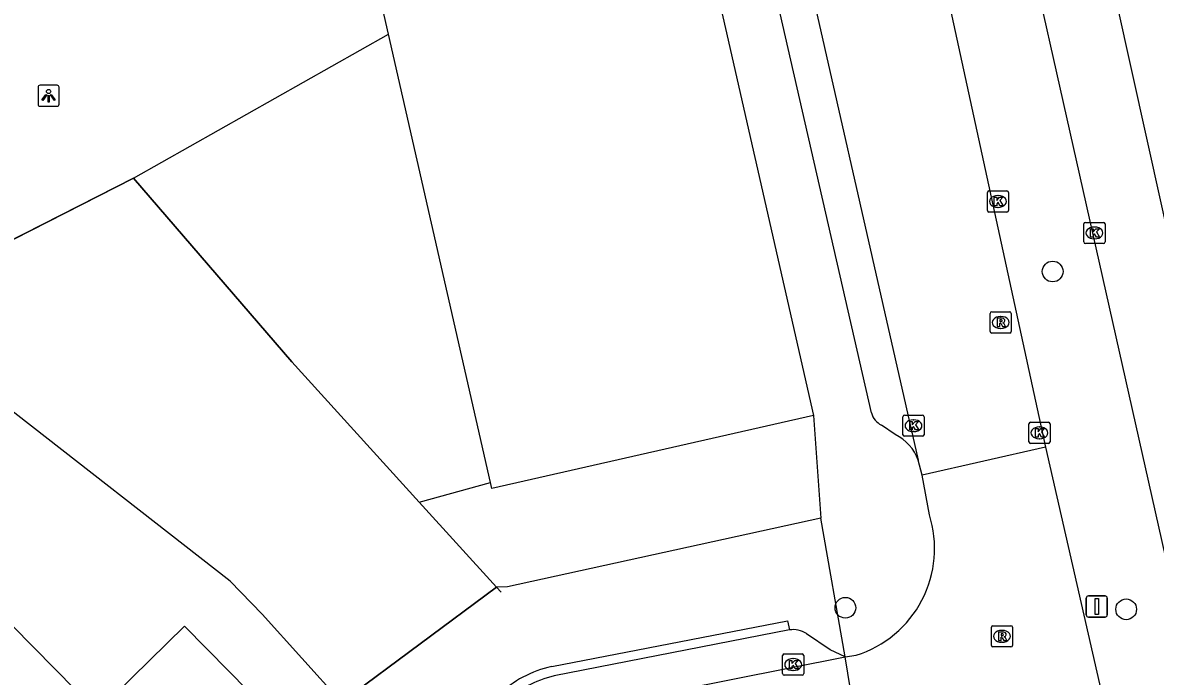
# Model space of a CAD drawing. Extents: x 162172 to 163187, y 382874 to 383684.
# Drawn here: x 163083.2 to 163136.8, y 383497.1 to 383528 of the extents above; entities that cross this region are included whole.
import ezdxf

# ---------------------------------------------------------------- set-up
doc = ezdxf.new("R2010")
doc.units = 0
for name, color, linetype in [('IMGEO_Boom', 7, 'Continuous'), ('IMGEO_Groenvoorziening', 7, 'Continuous'), ('IMGEO_Hek', 7, 'Continuous'), ('IMGEO_Kolk', 7, 'Continuous'), ('IMGEO_Lichtpunt', 7, 'Continuous'), ('IMGEO_Pand', 7, 'Continuous'), ('IMGEO_Parkeervlak_open', 7, 'Continuous'), ('IMGEO_Rijbaan_lokaal_open', 7, 'Continuous'), ('IMGEO_Rijbaan_regionaal_gesloten', 7, 'Continuous'), ('IMGEO_Rioolput', 7, 'Continuous'), ('IMGEO_Verkeersbordpaal', 7, 'Continuous'), ('IMGEO_Voetpad_open', 7, 'Continuous')]:
    doc.layers.add(name, color=color, linetype=linetype)

msp = doc.modelspace()

# ---------------------------------------------------------------- linework, layer by layer
at = {"layer": 'IMGEO_Boom'}
for centre in [(163131.903, 383516.21), (163122.103, 383500.31), (163135.377, 383500.236)]:
    msp.add_circle(centre, 0.489, dxfattribs=at)
at = {"layer": 'IMGEO_Groenvoorziening'}
for points in [[(163088.441, 383520.615), (163095.933, 383511.937), (163101.96, 383505.303)], [(163098.289, 383495.848), (163094.537, 383500), (163093.019, 383501.564), (163082.193, 383510.022), (163081.93, 383510.188), (163081.856, 383510.103)]]:
    msp.add_lwpolyline(points, dxfattribs=at)
at = {"layer": 'IMGEO_Hek'}
for points in [[(163088.441, 383520.615), (163100.507, 383527.432)], [(163105.825, 383501.05), (163105.614, 383501.282), (163101.96, 383505.303), (163095.933, 383511.937), (163088.441, 383520.615), (163076.368, 383514.475)], [(163101.96, 383505.303), (163105.328, 383506.228)], [(163098.385, 383495.919), (163105.614, 383501.282)]]:
    msp.add_lwpolyline(points, dxfattribs=at)
at = {"layer": 'IMGEO_Kolk'}
for p, q in [((163128.815, 383519.092), (163128.815, 383519.944)), ((163128.89, 383520.018), (163129.742, 383520.018)), ((163129.303, 383519.798), (163129.328, 383519.798)), ((163129.816, 383519.944), (163129.816, 383519.092)), ((163129.326, 383519.238), (163129.301, 383519.238)), ((163129.742, 383519.018), (163128.89, 383519.018)), ((163133.451, 383518.533), (163134.303, 383518.533)), ((163133.376, 383517.607), (163133.376, 383518.459)), ((163133.864, 383518.313), (163133.889, 383518.313)), ((163134.377, 383518.459), (163134.377, 383517.607)), ((163134.303, 383517.533), (163133.451, 383517.533)), ((163133.887, 383517.753), (163133.862, 383517.753)), ((163124.898, 383509.417), (163125.75, 383509.417)), ((163124.823, 383508.491), (163124.823, 383509.343)), ((163125.311, 383509.197), (163125.336, 383509.197)), ((163125.824, 383509.343), (163125.824, 383508.491)), ((163130.777, 383508.154), (163130.777, 383509.006)), ((163130.852, 383509.08), (163131.704, 383509.08)), ((163131.778, 383509.006), (163131.778, 383508.154)), ((163125.75, 383508.417), (163124.898, 383508.417)), ((163125.334, 383508.637), (163125.309, 383508.637)), ((163131.265, 383508.86), (163131.29, 383508.86)), ((163131.704, 383508.08), (163130.852, 383508.08)), ((163131.288, 383508.3), (163131.263, 383508.3)), ((163119.135, 383497.198), (163119.135, 383498.05)), ((163119.21, 383498.124), (163120.062, 383498.124)), ((163119.623, 383497.904), (163119.648, 383497.904)), ((163120.136, 383498.05), (163120.136, 383497.198)), ((163120.062, 383497.124), (163119.21, 383497.124)), ((163119.646, 383497.344), (163119.621, 383497.344))]:
    msp.add_line(p, q, dxfattribs=at)
for points in [[(163128.815, 383519.092), (163128.815, 383519.944)], [(163128.89, 383520.018), (163129.742, 383520.018)], [(163129.136, 383519.718), (163129.259, 383519.718), (163129.259, 383519.567), (163129.389, 383519.718), (163129.553, 383519.718), (163129.407, 383519.567), (163129.56, 383519.318), (163129.408, 383519.318), (163129.323, 383519.482), (163129.259, 383519.415), (163129.259, 383519.318), (163129.136, 383519.318), (163129.136, 383519.718)], [(163129.816, 383519.944), (163129.816, 383519.092)], [(163129.742, 383519.018), (163128.89, 383519.018)], [(163133.451, 383518.533), (163134.303, 383518.533)], [(163133.376, 383517.607), (163133.376, 383518.459)], [(163133.697, 383518.233), (163133.82, 383518.233), (163133.82, 383518.082), (163133.95, 383518.233), (163134.114, 383518.233), (163133.968, 383518.082), (163134.121, 383517.833), (163133.969, 383517.833), (163133.884, 383517.997), (163133.82, 383517.93), (163133.82, 383517.833), (163133.697, 383517.833), (163133.697, 383518.233)], [(163134.377, 383518.459), (163134.377, 383517.607)], [(163134.303, 383517.533), (163133.451, 383517.533)], [(163124.898, 383509.417), (163125.75, 383509.417)], [(163124.823, 383508.491), (163124.823, 383509.343)], [(163125.144, 383509.117), (163125.267, 383509.117), (163125.267, 383508.966), (163125.397, 383509.117), (163125.561, 383509.117), (163125.415, 383508.966), (163125.568, 383508.717), (163125.416, 383508.717), (163125.331, 383508.881), (163125.267, 383508.814), (163125.267, 383508.717), (163125.144, 383508.717), (163125.144, 383509.117)], [(163125.824, 383509.343), (163125.824, 383508.491)], [(163130.777, 383508.154), (163130.777, 383509.006)], [(163130.852, 383509.08), (163131.704, 383509.08)], [(163131.778, 383509.006), (163131.778, 383508.154)], [(163125.75, 383508.417), (163124.898, 383508.417)], [(163131.098, 383508.78), (163131.221, 383508.78), (163131.221, 383508.629), (163131.351, 383508.78), (163131.515, 383508.78), (163131.369, 383508.629), (163131.522, 383508.38), (163131.37, 383508.38), (163131.285, 383508.544), (163131.221, 383508.477), (163131.221, 383508.38), (163131.098, 383508.38), (163131.098, 383508.78)], [(163131.704, 383508.08), (163130.852, 383508.08)], [(163119.135, 383497.198), (163119.135, 383498.05)], [(163119.21, 383498.124), (163120.062, 383498.124)], [(163119.456, 383497.824), (163119.579, 383497.824), (163119.579, 383497.673), (163119.709, 383497.824), (163119.873, 383497.824), (163119.727, 383497.673), (163119.88, 383497.424), (163119.728, 383497.424), (163119.643, 383497.588), (163119.579, 383497.521), (163119.579, 383497.424), (163119.456, 383497.424), (163119.456, 383497.824)], [(163120.136, 383498.05), (163120.136, 383497.198)], [(163120.062, 383497.124), (163119.21, 383497.124)]]:
    msp.add_lwpolyline(points, dxfattribs=at)
for centre, start, end in [((163128.892, 383519.942), 91.552, 178.448), ((163128.892, 383519.942), 91.552, 178.448), ((163129.74, 383519.942), 1.552, 88.448), ((163129.74, 383519.942), 1.552, 88.448), ((163128.892, 383519.094), 181.552, 268.448), ((163128.892, 383519.094), 181.552, 268.448), ((163129.74, 383519.094), 271.552, 358.448), ((163129.74, 383519.094), 271.552, 358.448), ((163133.453, 383518.457), 91.552, 178.448), ((163133.453, 383518.457), 91.552, 178.448), ((163134.301, 383518.457), 1.552, 88.448), ((163134.301, 383518.457), 1.552, 88.448), ((163133.453, 383517.609), 181.552, 268.448), ((163133.453, 383517.609), 181.552, 268.448), ((163134.301, 383517.609), 271.552, 358.448), ((163134.301, 383517.609), 271.552, 358.448), ((163124.9, 383509.341), 91.552, 178.448), ((163124.9, 383509.341), 91.552, 178.448), ((163125.748, 383509.341), 1.552, 88.448), ((163125.748, 383509.341), 1.552, 88.448), ((163130.854, 383509.004), 91.552, 178.448), ((163130.854, 383509.004), 91.552, 178.448), ((163131.702, 383509.004), 1.552, 88.448), ((163131.702, 383509.004), 1.552, 88.448), ((163124.9, 383508.493), 181.552, 268.448), ((163124.9, 383508.493), 181.552, 268.448), ((163125.748, 383508.493), 271.552, 358.448), ((163125.748, 383508.493), 271.552, 358.448), ((163130.854, 383508.156), 181.552, 268.448), ((163130.854, 383508.156), 181.552, 268.448), ((163131.702, 383508.156), 271.552, 358.448), ((163131.702, 383508.156), 271.552, 358.448), ((163119.212, 383498.048), 91.552, 178.448), ((163119.212, 383498.048), 91.552, 178.448), ((163120.06, 383498.048), 1.552, 88.448), ((163120.06, 383498.048), 1.552, 88.448), ((163119.212, 383497.2), 181.552, 268.448), ((163119.212, 383497.2), 181.552, 268.448), ((163120.06, 383497.2), 271.552, 358.448), ((163120.06, 383497.2), 271.552, 358.448)]:
    msp.add_arc(centre, 0.0765, start, end, dxfattribs=at)
for centre, major_axis, ratio, start_param, end_param in [((163129.302, 383519.518), (-0.387, 0.002), 0.722429, 4.712389, 7.853982), ((163129.327, 383519.518), (-0.39, 0.002), 0.717154, 1.570796, 4.712389), ((163133.863, 383518.033), (-0.387, 0.002), 0.722429, 4.712389, 7.853982), ((163133.888, 383518.033), (-0.39, 0.002), 0.717154, 1.570796, 4.712389), ((163125.31, 383508.917), (-0.387, 0.002), 0.722429, 4.712389, 7.853982), ((163125.335, 383508.917), (-0.39, 0.002), 0.717154, 1.570796, 4.712389), ((163131.264, 383508.58), (-0.387, 0.002), 0.722429, 4.712389, 7.853982), ((163131.289, 383508.58), (-0.39, 0.002), 0.717154, 1.570796, 4.712389), ((163119.622, 383497.624), (-0.387, 0.002), 0.722429, 4.712389, 7.853982), ((163119.647, 383497.624), (-0.39, 0.002), 0.717154, 1.570796, 4.712389)]:
    msp.add_ellipse(centre, major_axis=major_axis, ratio=ratio, start_param=start_param, end_param=end_param, dxfattribs=at)
at = {"layer": 'IMGEO_Lichtpunt'}
for p, q in [((163084.836, 383525.016), (163084.028, 383525.016)), ((163084.836, 383525.016), (163084.028, 383525.016)), ((163083.934, 383524.921), (163083.934, 383524.114)), ((163083.934, 383524.921), (163083.934, 383524.114)), ((163084.93, 383524.114), (163084.93, 383524.921)), ((163084.93, 383524.114), (163084.93, 383524.921)), ((163084.028, 383524.02), (163084.836, 383524.02)), ((163084.028, 383524.02), (163084.836, 383524.02))]:
    msp.add_line(p, q, dxfattribs=at)
for points in [[(163084.308, 383524.585), (163084.347, 383524.557), (163084.159, 383524.295), (163084.121, 383524.322), (163084.308, 383524.585)], [(163084.41, 383524.537), (163084.457, 383524.537), (163084.457, 383524.215), (163084.41, 383524.215), (163084.41, 383524.537)], [(163084.52, 383524.557), (163084.558, 383524.584), (163084.745, 383524.322), (163084.706, 383524.294), (163084.52, 383524.557)]]:
    msp.add_lwpolyline(points, dxfattribs=at)
msp.add_circle((163084.433, 383524.719), 0.0994, dxfattribs=at)
for centre, start, end in [((163084.028, 383524.921), 90, 180), ((163084.028, 383524.921), 90, 180), ((163084.836, 383524.921), 0, 90), ((163084.836, 383524.921), 0, 90), ((163084.028, 383524.114), 180, 270), ((163084.028, 383524.114), 180, 270), ((163084.836, 383524.114), 270, 0), ((163084.836, 383524.114), 270, 360)]:
    msp.add_arc(centre, 0.0946, start, end, dxfattribs=at)
at = {"layer": 'IMGEO_Pand'}
for points in [[(163110.889, 383552.112), (163120.593, 383509.397)], [(163100.507, 383527.432), (163095.682, 383548.656)], [(163105.328, 383506.228), (163100.507, 383527.432)], [(163120.593, 383509.397), (163105.393, 383505.942), (163105.328, 383506.228)], [(163088.396, 383485.79), (163084.887, 383489.352), (163078.686, 383495.647), (163082.705, 383499.471), (163086.733, 383495.382), (163090.851, 383499.439), (163092.952, 383497.306), (163096.46, 383493.744)]]:
    msp.add_lwpolyline(points, dxfattribs=at)
at = {"layer": 'IMGEO_Parkeervlak_open'}
for points in [[(163088.441, 383520.615), (163100.507, 383527.432)], [(163076.372, 383514.477), (163088.441, 383520.615)], [(163101.96, 383505.303), (163105.328, 383506.228)], [(163105.614, 383501.282), (163101.96, 383505.303)]]:
    msp.add_lwpolyline(points, dxfattribs=at)
at = {"layer": 'IMGEO_Rijbaan_lokaal_open'}
for points in [[(163118.945, 383536.405), (163125.547, 383507.285)], [(163125.575, 383535.417), (163126.299, 383532.14), (163131.566, 383507.901)], [(163131.566, 383507.901), (163125.726, 383506.576)], [(163131.566, 383507.901), (163135.801, 383489.318)], [(163125.726, 383506.576), (163125.547, 383507.285)], [(163126.075, 383504.711), (163125.726, 383506.576)], [(163108.848, 383495.363), (163122.097, 383497.985)], [(163122.097, 383497.985), (163122.616, 383498.063)], [(163122.851, 383493.357), (163122.097, 383497.985)]]:
    msp.add_lwpolyline(points, dxfattribs=at)
msp.add_arc((163121.027, 383503.114), 5.295, 287.466, 17.5575, dxfattribs=at)
at = {"layer": 'IMGEO_Rijbaan_regionaal_gesloten'}
for points in [[(163172.296, 383297.079), (163172.136, 383299.035), (163168.404, 383346.811), (163165.082, 383379.772), (163160.049, 383410.249), (163156.544, 383428.142), (163152.68, 383447.832), (163144.681, 383484.603), (163141.356, 383499.978), (163127.1, 383564.262), (163119.314, 383600.72), (163118.747, 383603.254)], [(163121.579, 383572.811), (163124.479, 383559.488), (163137.836, 383500), (163147.626, 383455.153), (163151.846, 383434.942), (163155.592, 383415.345), (163155.961, 383413.112), (163158.744, 383397.006)]]:
    msp.add_lwpolyline(points, dxfattribs=at)
at = {"layer": 'IMGEO_Rioolput'}
for p, q in [((163129.021, 383514.301), (163129.873, 383514.301)), ((163128.946, 383513.375), (163128.946, 383514.227)), ((163129.434, 383514.081), (163129.459, 383514.081)), ((163129.947, 383514.227), (163129.947, 383513.375)), ((163129.873, 383513.301), (163129.021, 383513.301)), ((163129.457, 383513.521), (163129.432, 383513.521)), ((163129.004, 383498.533), (163129.004, 383499.385)), ((163129.079, 383499.459), (163129.931, 383499.459)), ((163130.005, 383499.385), (163130.005, 383498.533)), ((163129.492, 383499.239), (163129.517, 383499.239)), ((163129.931, 383498.459), (163129.079, 383498.459)), ((163129.515, 383498.679), (163129.49, 383498.679))]:
    msp.add_line(p, q, dxfattribs=at)
for points in [[(163129.021, 383514.301), (163129.873, 383514.301)], [(163128.946, 383513.375), (163128.946, 383514.227)], [(163129.535, 383513.999), (163129.283, 383514.001), (163129.283, 383513.601)], [(163129.283, 383513.601), (163129.407, 383513.601), (163129.407, 383513.763), (163129.418, 383513.763)], [(163129.461, 383513.92), (163129.407, 383513.92), (163129.407, 383513.839)], [(163129.407, 383513.839), (163129.459, 383513.839)], [(163129.465, 383513.734), (163129.536, 383513.601), (163129.676, 383513.601), (163129.611, 383513.727)], [(163129.947, 383514.227), (163129.947, 383513.375)], [(163129.873, 383513.301), (163129.021, 383513.301)], [(163129.004, 383498.533), (163129.004, 383499.385)], [(163129.079, 383499.459), (163129.931, 383499.459)], [(163130.005, 383499.385), (163130.005, 383498.533)], [(163129.593, 383499.157), (163129.341, 383499.159), (163129.341, 383498.759)], [(163129.341, 383498.759), (163129.465, 383498.759), (163129.465, 383498.921), (163129.476, 383498.921)], [(163129.519, 383499.078), (163129.465, 383499.078), (163129.465, 383498.997)], [(163129.465, 383498.997), (163129.517, 383498.997)], [(163129.523, 383498.892), (163129.594, 383498.759), (163129.734, 383498.759), (163129.669, 383498.885)], [(163129.931, 383498.459), (163129.079, 383498.459)]]:
    msp.add_lwpolyline(points, dxfattribs=at)
for centre, radius, start, end in [((163129.023, 383514.225), 0.0765, 91.552, 178.448), ((163129.023, 383514.225), 0.0765, 91.552, 178.448), ((163129.871, 383514.225), 0.0765, 1.552, 88.448), ((163129.871, 383514.225), 0.0765, 1.552, 88.448), ((163129.417, 383513.71), 0.0533, 26.0293, 88.6989), ((163129.443, 383514.028), 0.19, 274.7715, 282.9687), ((163129.467, 383513.824), 0.0964, 77.0061, 93.1865), ((163129.481, 383513.881), 0.0378, 276.6634, 79.6772), ((163129.534, 383513.889), 0.109, 350.3612, 89.416), ((163129.532, 383513.889), 0.112, 277.5842, 350.9817), ((163129.516, 383513.674), 0.108, 29.5134, 73.7905), ((163129.023, 383513.377), 0.0765, 181.552, 268.448), ((163129.023, 383513.377), 0.0765, 181.552, 268.448), ((163129.871, 383513.377), 0.0765, 271.552, 358.448), ((163129.871, 383513.377), 0.0765, 271.552, 358.448), ((163129.081, 383499.383), 0.0765, 91.552, 178.448), ((163129.081, 383499.383), 0.0765, 91.552, 178.448), ((163129.929, 383499.383), 0.0765, 1.552, 88.448), ((163129.929, 383499.383), 0.0765, 1.552, 88.448), ((163129.475, 383498.868), 0.0533, 26.0293, 88.6989), ((163129.501, 383499.186), 0.19, 274.7715, 282.9687), ((163129.525, 383498.982), 0.0964, 77.0061, 93.1865), ((163129.539, 383499.039), 0.0378, 276.6634, 79.6772), ((163129.592, 383499.047), 0.109, 350.3612, 89.416), ((163129.59, 383499.047), 0.112, 277.5842, 350.9817), ((163129.574, 383498.832), 0.108, 29.5134, 73.7905), ((163129.081, 383498.535), 0.0765, 181.552, 268.448), ((163129.081, 383498.535), 0.0765, 181.552, 268.448), ((163129.929, 383498.535), 0.0765, 271.552, 358.448), ((163129.929, 383498.535), 0.0765, 271.552, 358.448)]:
    msp.add_arc(centre, radius, start, end, dxfattribs=at)
for centre, major_axis, ratio, start_param, end_param in [((163129.433, 383513.801), (-0.387, 0.002), 0.722429, 4.712389, 7.853982), ((163129.458, 383513.801), (-0.39, 0.002), 0.717154, 1.570796, 4.712389), ((163129.491, 383498.959), (-0.387, 0.002), 0.722429, 4.712389, 7.853982), ((163129.516, 383498.959), (-0.39, 0.002), 0.717154, 1.570796, 4.712389)]:
    msp.add_ellipse(centre, major_axis=major_axis, ratio=ratio, start_param=start_param, end_param=end_param, dxfattribs=at)
at = {"layer": 'IMGEO_Verkeersbordpaal'}
for p, q in [((163133.593, 383500.868), (163134.383, 383500.868)), ((163134.383, 383500.868), (163133.593, 383500.868)), ((163133.493, 383499.968), (163133.493, 383500.768)), ((163133.493, 383500.768), (163133.493, 383499.968)), ((163134.483, 383500.768), (163134.483, 383499.968)), ((163134.483, 383499.968), (163134.483, 383500.768)), ((163134.383, 383499.868), (163133.593, 383499.868)), ((163133.593, 383499.868), (163134.383, 383499.868))]:
    msp.add_line(p, q, dxfattribs=at)
msp.add_lwpolyline([(163133.913, 383500.743), (163134.063, 383500.743), (163134.063, 383499.993), (163133.913, 383499.993), (163133.913, 383500.743)], dxfattribs=at)
for centre, start, end in [((163133.593, 383500.768), 90, 180), ((163133.593, 383500.768), 90, 180), ((163134.383, 383500.768), 0, 90), ((163134.383, 383500.768), 360, 90), ((163133.593, 383499.968), 180, 270), ((163133.593, 383499.968), 180, 270), ((163134.383, 383499.968), 270, 0), ((163134.383, 383499.968), 270, 0)]:
    msp.add_arc(centre, 0.1, start, end, dxfattribs=at)
at = {"layer": 'IMGEO_Voetpad_open'}
for points in [[(163123.34, 383509.527), (163118.728, 383529.733), (163116.973, 383536.924)], [(163120.593, 383509.397), (163120.941, 383504.547)], [(163124.461, 383508.495), (163123.807, 383508.938)], [(163120.941, 383504.547), (163106.136, 383501.304), (163105.614, 383501.282)], [(163122.097, 383497.985), (163120.941, 383504.547)], [(163105.614, 383501.282), (163098.385, 383495.919), (163098.289, 383495.848)], [(163108.218, 383497.526), (163119.374, 383499.693), (163119.463, 383499.26)], [(163119.463, 383499.26), (163108.338, 383497.087)], [(163122.097, 383497.985), (163121.376, 383498.323), (163120.259, 383499.085)]]:
    msp.add_lwpolyline(points, dxfattribs=at)
for centre, radius, start, end in [((163124.249, 383509.768), 0.941, 194.8663, 241.9533), ((163123.555, 383506.589), 2.11, 19.2526, 64.5647), ((163119.642, 383498.176), 1.099, 55.8299, 99.3718), ((163109.287, 383492.492), 5.146, 101.9913, 134.2409), ((163109.56, 383491.843), 5.385, 103.1157, 132.212)]:
    msp.add_arc(centre, radius, start, end, dxfattribs=at)

doc.saveas('drawing.dxf')
